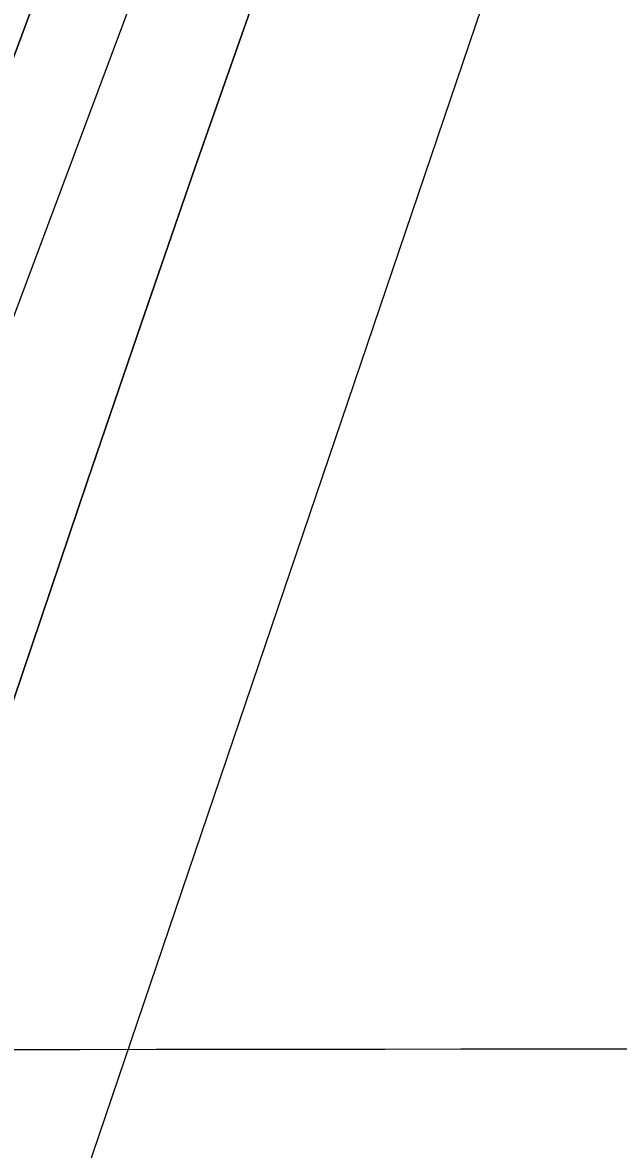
# Model space of a CAD drawing. Extents: x 3297716 to 3335574, y 688621 to 713991.
# Drawn here: x 3321080.9 to 3321241.5, y 697019.6 to 697323.4 of the extents above; entities that cross this region are included whole.
import ezdxf

# ---------------------------------------------------------------- set-up
doc = ezdxf.new("R2010")
doc.units = 0
for name, color, linetype in [('V-GRID-MAJR', 7, 'Continuous'), ('V-RIVR-EDGE', 7, 'Continuous'), ('V-TOPO-DPTH', 7, 'Continuous'), ('V-TOPO-MINR', 7, 'Continuous'), ('V-TOPO-WATR', 7, 'Continuous')]:
    doc.layers.add(name, color=color, linetype=linetype)

msp = doc.modelspace()

# ---------------------------------------------------------------- linework, layer by layer
at = {"layer": 'V-GRID-MAJR'}
msp.add_spline([(3301847.299, 697030.213), (3307100.789, 697033.652), (3312354.279, 697037.855), (3317607.768, 697042.821), (3322861.257, 697048.552), (3328114.745, 697055.047), (3333368.231, 697062.306), (3333368.232, 697062.306)], degree=3, dxfattribs=at)
at = {"layer": 'V-RIVR-EDGE'}
msp.add_spline([(3321618.4522421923, 701061.3049813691), (3321639.17263493, 701040.9176666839), (3321661.918898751, 701020.5517030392), (3321674.321572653, 701007.6720291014), (3321694.1633911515, 700986.0697951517), (3321717.718120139, 700957.412151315), (3321720.6092418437, 700953.2601618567), (3321724.7479076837, 700950.7630237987), (3321726.817240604, 700949.5144547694), (3321730.1248936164, 700946.1904034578), (3321742.9266756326, 700927.0924818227), (3321753.65092558, 700905.9272770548), (3321756.1080927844, 700893.901163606), (3321759.8148539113, 700884.3588645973), (3321768.062463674, 700867.3446243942), (3321776.731729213, 700853.2307299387), (3321786.6403397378, 700837.4558347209), (3321794.491916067, 700827.9032867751), (3321804.4128253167, 700817.1021698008), (3321812.685032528, 700810.0354860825), (3321821.8015761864, 700809.183975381), (3321830.0850572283, 700806.6765883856), (3321833.393735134, 700803.7670185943), (3321835.868325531, 700798.7870909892), (3321840.8277552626, 700792.9720509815), (3321849.518543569, 700787.5622684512), (3321851.996208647, 700783.8257854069), (3321866.456941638, 700765.138245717), (3321875.5406886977, 700751.0233263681), (3321880.0753879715, 700741.0644960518), (3321885.0112451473, 700725.7163810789), (3321889.549019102, 700717.0009953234), (3321895.7498436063, 700710.3539175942), (3321901.9393942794, 700699.1475431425), (3321908.1207458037, 700684.6253165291), (3321912.215341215, 700664.3054731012), (3321919.1610874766, 700623.6688609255), (3321922.0009644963, 700598.7927954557), (3321922.331404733, 700564.8042859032), (3321921.800085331, 700517.554417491), (3321919.275275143, 700502.2247506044), (3321912.9934840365, 700476.1277882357), (3321905.8407092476, 700433.0391333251), (3321899.491275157, 700379.5863906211), (3321893.6106419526, 700348.1001435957), (3321887.3145023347, 700316.2004399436), (3321880.2006735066, 700288.8620828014), (3321874.738621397, 700259.0327369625), (3321869.250946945, 700218.8413531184), (3321863.7284261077, 700164.5575975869), (3321860.769661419, 700141.3538067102), (3321859.507768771, 700133.896214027), (3321857.3759173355, 700109.8614103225), (3321857.718656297, 700080.8466790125), (3321854.2982649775, 700038.5777630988), (3321847.954980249, 699987.6119095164), (3321847.8309681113, 699937.4596455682), (3321848.601512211, 699913.832149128), (3321849.3300356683, 699873.210910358), (3321853.78376834, 699830.508039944), (3321854.9595699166, 699803.1491849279), (3321853.2616729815, 699786.9885052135), (3321851.5432781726, 699762.5381950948), (3321847.3615667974, 699747.6271093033), (3321844.4509721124, 699743.9039498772), (3321843.1696064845, 699728.5712083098), (3321839.4136504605, 699718.2183943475), (3321831.1004475, 699708.705817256), (3321827.3629395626, 699705.8136706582), (3321826.9382091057, 699701.6698803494), (3321826.902337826, 699687.1630271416), (3321823.1515062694, 699678.88262078), (3321813.59793343, 699670.6165629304), (3321798.661225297, 699664.4362363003), (3321785.762078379, 699644.1584135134), (3321779.930640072, 699632.567279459), (3321773.214894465, 699598.5961930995), (3321768.0976311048, 699540.5810789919), (3321765.1450157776, 699519.8641772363), (3321762.591508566, 699492.9290277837), (3321757.532664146, 699458.5393603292), (3321751.2682962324, 699439.4885838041), (3321741.261295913, 699415.4732530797), (3321732.082233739, 699391.0413910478), (3321722.0783081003, 699368.269504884), (3321716.2417453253, 699354.6059632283), (3321712.4622167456, 699334.7200743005), (3321711.1654777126, 699313.1701099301), (3321708.155468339, 699269.2422430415), (3321710.2022535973, 699258.8750805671), (3321713.0841512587, 699250.992757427), (3321718.8612702, 699240.6163709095), (3321727.543859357, 699231.890736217), (3321733.7487834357, 699226.901584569), (3321735.803767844, 699219.8502742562), (3321729.5035286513, 699186.2926445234), (3321720.3183171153, 699159.3738933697), (3321709.0658224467, 699134.5326742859), (3321700.3145654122, 699115.4880471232), (3321685.3563345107, 699100.6036085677), (3321679.123738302, 699094.4017591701), (3321674.9614999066, 699087.3658222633), (3321674.537794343, 699083.636513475), (3321670.343784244, 699063.7516494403), (3321660.3173109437, 699031.8611698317), (3321651.1659208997, 699018.6203088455), (3321638.2770229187, 699002.4873012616), (3321632.022903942, 698987.5813399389), (3321625.7575111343, 698968.1160818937), (3321619.4613715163, 698936.2163782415), (3321615.6613450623, 698908.0408589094), (3321607.290748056, 698875.3173166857), (3321593.4898706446, 698825.6133557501), (3321583.492094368, 698805.328358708), (3321580.1434456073, 698792.0731492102), (3321580.107574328, 698777.5662960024), (3321580.084001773, 698768.0332210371), (3321572.159657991, 698748.1575810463), (3321567.940025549, 698717.9106790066), (3321559.101652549, 698663.6351226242), (3321555.74480464, 698647.0640609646), (3321554.0653557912, 698638.3640486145), (3321550.7331053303, 698631.7405434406), (3321551.527221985, 698617.6461219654), (3321548.586905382, 698601.9029984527), (3321548.1334779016, 698586.1537255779), (3321543.967139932, 698577.4598625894), (3321538.1367265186, 698566.2832100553), (3321534.369496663, 698551.3710993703), (3321535.173862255, 698541.4214930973), (3321533.4944134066, 698532.7214807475), (3321521.398607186, 698502.0795701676), (3321503.4498398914, 698451.142413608), (3321490.528145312, 698421.7459973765), (3321481.3788050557, 698409.334099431), (3321476.806184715, 698403.9571134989), (3321474.297772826, 698395.2591509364), (3321466.785860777, 698374.5535230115), (3321458.4480603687, 698355.0933894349), (3321454.275573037, 698343.9126373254), (3321453.020854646, 698339.356415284), (3321455.9150510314, 698336.4478703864), (3321456.735814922, 698333.1299684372), (3321454.654183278, 698329.4047592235), (3321448.832993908, 698321.9584403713), (3321440.108384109, 698313.6903327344), (3321430.976467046, 698308.3246206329), (3321420.597005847, 698301.3040571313), (3321418.0978180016, 698296.3364282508), (3321412.679836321, 698284.3297877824), (3321407.275178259, 698277.7114070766), (3321395.6071771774, 698252.4567313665), (3321375.1633216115, 698198.2098720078), (3321359.314634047, 698158.4585920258), (3321345.971283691, 698126.1618300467), (3321337.187230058, 698093.8537942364), (3321334.248963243, 698078.9396337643), (3321334.2274404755, 698070.2355218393), (3321336.687682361, 698059.452852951), (3321328.7448904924, 698032.1165455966), (3321314.5633530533, 697996.0914997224), (3321306.620561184, 697968.7551923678), (3321301.206679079, 697958.4064779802), (3321293.3141070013, 697951.3797651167), (3321284.1524680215, 697933.9940889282), (3321274.5732728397, 697915.3659930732), (3321271.2307734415, 697904.5976726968), (3321272.447570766, 697893.8180784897), (3321272.4178488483, 697881.798114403), (3321266.566937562, 697862.3318314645), (3321256.9498213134, 697828.3679193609), (3321254.436284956, 697817.597549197), (3321249.8534156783, 697808.0757480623), (3321241.513565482, 697787.7866514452), (3321233.60562, 697774.5427157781), (3321226.5286873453, 697762.1256933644), (3321220.2704687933, 697745.5618059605), (3321216.096956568, 697733.9665723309), (3321215.666076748, 697727.3358929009), (3321217.734384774, 697725.6728423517), (3321219.801667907, 697723.595310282), (3321219.3748876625, 697718.622556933), (3321208.117268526, 697691.708930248), (3321197.6968115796, 697668.1091059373), (3321194.790316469, 697666.0438725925), (3321191.0599827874, 697666.0530966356), (3321191.4508917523, 697656.5189967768), (3321188.9517039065, 697651.5513678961), (3321185.6297023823, 697649.0726779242), (3321180.2383679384, 697647.8425569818), (3321181.037609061, 697635.8205431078), (3321179.3673842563, 697630.8508644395), (3321174.795788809, 697625.8883600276), (3321172.2925013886, 697619.2628050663), (3321170.2026705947, 697612.221743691), (3321164.334336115, 697585.7092749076), (3321162.6548872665, 697577.0092625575), (3321158.921478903, 697575.7750420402), (3321154.349883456, 697570.812537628), (3321148.5143455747, 697557.5634774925), (3321144.7665886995, 697550.5265156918), (3321143.9099535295, 697539.3375644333), (3321140.5848773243, 697535.6154299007), (3321134.766762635, 697529.4125556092), (3321132.684106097, 697525.2728648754), (3321128.500344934, 697509.5328160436), (3321122.641234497, 697486.750680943), (3321103.063238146, 697447.4231065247), (3321100.976482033, 697441.6254897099), (3321100.954959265, 697432.921377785), (3321091.792295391, 697415.1212200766), (3321084.304980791, 697404.3631486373), (3321071.400709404, 697382.0129182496), (3321064.341199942, 697376.6420816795), (3321056.8713085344, 697372.9301960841), (3321048.1436240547, 697363.4186438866), (3321041.0666913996, 697351.0016214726), (3321031.9019777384, 697332.3725007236), (3321023.5621275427, 697312.0834041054), (3321015.6275348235, 697288.0629489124), (3321006.425924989, 697254.5124934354), (3320994.7589488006, 697229.6722992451), (3320983.512603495, 697207.3179692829), (3320979.3585642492, 697203.5978845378), (3320975.6036331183, 697193.6595520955), (3320968.0906961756, 697172.5394426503), (3320962.635818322, 697145.6114674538), (3320955.946719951, 697122.4169006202), (3320943.8386150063, 697086.8012117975), (3320940.479717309, 697069.4011870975), (3320936.314404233, 697061.1218056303), (3320926.3361009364, 697048.7119574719), (3320920.9345175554, 697043.337021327), (3320909.642052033, 697002.3310229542), (3320899.612504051, 696969.197098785), (3320887.508498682, 696935.2393360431), (3320880.839898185, 696920.3343996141), (3320879.5769806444, 696912.4623254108), (3320883.277592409, 696900.433137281), (3320882.8487623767, 696894.6314208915), (3320876.176062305, 696878.0685583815), (3320871.5573217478, 696854.0399040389), (3320866.952929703, 696835.8139909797), (3320859.8575489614, 696815.9363012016), (3320857.348112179, 696806.8238571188), (3320853.172550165, 696794.399660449), (3320849.8321005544, 696784.460303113), (3320847.3011410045, 696766.6437471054), (3320843.128653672, 696755.4629949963), (3320836.0609450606, 696746.7763062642), (3320830.2325814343, 696736.4286167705), (3320825.6179404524, 696714.057888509), (3320819.7803527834, 696699.9798653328), (3320814.394142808, 696700.8221519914), (3320813.534432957, 696688.3897561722), (3320798.5136835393, 696648.2219448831), (3320788.5097579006, 696625.4500587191), (3320782.697792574, 696621.734073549), (3320776.443673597, 696606.8281122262), (3320773.109373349, 696599.3756440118), (3320766.0467892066, 696592.7613628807), (3320752.3207290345, 696573.3145529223), (3320739.4144078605, 696550.1353594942), (3320720.25396771, 696512.0502047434), (3320700.678021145, 696473.551593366), (3320668.584612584, 696401.5107256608), (3320646.4941047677, 696351.8272625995), (3320619.8176529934, 696291.3785538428), (3320606.9010828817, 696264.0545452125), (3320587.7180950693, 696216.8507970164), (3320576.879057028, 696191.5940715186), (3320559.7879497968, 696152.2603477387), (3320552.6823201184, 696128.2378427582), (3320546.4107779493, 696106.2856955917), (3320536.389429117, 696076.4676235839), (3320526.7671884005, 696040.431303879), (3320506.7326898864, 695984.1110120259), (3320462.4666080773, 695850.3421197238), (3320450.3369803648, 695806.0223189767), (3320441.9930305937, 695784.0752962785), (3320420.2370625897, 695702.0612497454), (3320413.9460474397, 695672.2339536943), (3320409.3068090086, 695639.9156689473), (3320408.024418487, 695624.1684458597), (3320406.742027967, 695608.4212227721), (3320408.365107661, 695594.3247515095), (3320410.8263744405, 695583.9565641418), (3320416.184912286, 695571.9232764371), (3320421.976379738, 695567.3496312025), (3320430.255761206, 695563.1843181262), (3320436.8751668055, 695558.1941415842), (3320439.762188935, 695552.3842260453), (3320445.9486649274, 695539.934407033), (3320448.8233883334, 695529.1507132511), (3320449.616480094, 695514.6418102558), (3320448.3545874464, 695507.1842175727), (3320445.848225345, 695499.3152180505), (3320439.6094797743, 695490.6264795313), (3320432.9480535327, 695478.6229137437), (3320425.0370333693, 695464.1355335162), (3320423.355534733, 695454.6065581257), (3320416.6848844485, 695438.8726586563), (3320407.9428514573, 695423.5583651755), (3320400.051304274, 695416.9461338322), (3320392.1638566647, 695411.9918285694), (3320377.6406051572, 695405.3959955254), (3320369.772630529, 695408.3168391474), (3320357.757790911, 695410.4189686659), (3320346.568839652, 695411.2756038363), (3320320.428831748, 695400.1491710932), (3320298.013008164, 695386.526625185), (3320248.9965749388, 695343.1270030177), (3320201.6278188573, 695295.5784660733), (3320188.341862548, 695286.4926692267), (3320177.9695756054, 695282.373476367), (3320168.429326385, 695279.4956782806), (3320163.444274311, 695274.9486802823), (3320158.0160436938, 695258.7972246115), (3320150.4795341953, 695228.1440402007), (3320140.066251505, 695207.4455865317), (3320125.4774068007, 695174.3229361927), (3320115.053875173, 695149.4796673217), (3320110.044225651, 695134.9851128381), (3320108.3729759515, 695129.6009526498), (3320108.3637519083, 695125.8706189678), (3320112.483969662, 695115.9128135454), (3320113.708966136, 695108.4490715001), (3320113.280136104, 695102.6473551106), (3320106.62075965, 695091.4727523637), (3320104.1225966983, 695086.9196050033), (3320100.3789393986, 695081.5405692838), (3320098.2973077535, 695077.81536007), (3320098.2901334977, 695074.9139894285), (3320104.8941656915, 695063.7065900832), (3320105.7026308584, 695055.4149098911), (3320108.1546735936, 695041.3163888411), (3320112.6862981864, 695030.1141139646), (3320122.1855516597, 695016.4126512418), (3320128.3874010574, 695010.1800550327), (3320133.7613123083, 695004.3639901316), (3320135.821421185, 694999.3850874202), (3320135.8060477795, 694993.1678646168), (3320132.4604737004, 694981.15609968), (3320110.3945633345, 694941.4201931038), (3320095.000328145, 694917.8326675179), (3320080.0420972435, 694902.9482289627), (3320068.413042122, 694893.4438510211), (3320055.948874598, 694881.4546337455), (3320033.071424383, 694848.7669628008), (3319991.8870945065, 694787.9396438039), (3319966.930062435, 694752.3557266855), (3319939.884224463, 694710.1452297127), (3319919.9112195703, 694678.6938290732), (3319900.3526961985, 694647.2414035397), (3319884.9451373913, 694618.2656181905), (3319831.213623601, 694511.8760787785), (3319802.8853951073, 694453.9183587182), (3319782.4702365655, 694411.2769819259), (3319716.295053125, 694301.1878556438), (3319680.9134645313, 694240.3461881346), (3319651.3540902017, 694187.365320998), (3319580.1600331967, 694059.0513065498), (3319556.7846677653, 694017.4617072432)], degree=3, dxfattribs=at)
at = {"layer": 'V-TOPO-DPTH'}
for points in [[(3320951.213168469, 696763.9332935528), (3321098.4120233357, 697199.8824110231), (3321112.8248173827, 697242.1721878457), (3321127.3969799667, 697284.4064717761), (3321142.208195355, 697326.5575163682), (3321157.178779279, 697368.6530680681), (3321183.4118970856, 697441.7608849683), (3321185.391758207, 697447.2586173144), (3321187.3800203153, 697452.753298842), (3321189.3808839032, 697458.2434041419), (3321191.3901484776, 697463.7304586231), (3321224.831105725, 697554.7301540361), (3321243.427153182, 697605.7647698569), (3321261.8365515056, 697656.866050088), (3321279.9659761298, 697708.0673269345), (3321297.90875162, 697759.3352681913), (3321459.6095471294, 698225.4508248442)], [(3321459.6095471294, 698225.4508248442), (3321297.90875162, 697759.3352681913), (3321279.9659761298, 697708.0673269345), (3321261.8365515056, 697656.866050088), (3321243.427153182, 697605.7647698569), (3321224.831105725, 697554.7301540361), (3321191.3901484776, 697463.7304586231), (3321189.3808839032, 697458.2434041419), (3321187.3800203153, 697452.753298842), (3321185.391758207, 697447.2586173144), (3321183.4118970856, 697441.7608849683), (3321157.178779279, 697368.6530680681), (3321142.208195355, 697326.5575163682), (3321127.3969799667, 697284.4064717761), (3321112.8248173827, 697242.1721878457), (3321098.4120233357, 697199.8824110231), (3320951.213168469, 696763.9332935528)], [(3320588.086678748, 696072.8381201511), (3320617.9807292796, 696140.8275443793), (3320640.4281953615, 696192.5607490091), (3320662.5393457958, 696244.435381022), (3320684.1460227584, 696296.5221541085), (3320705.416384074, 696348.7503545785), (3320835.4667400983, 696672.5714152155), (3320849.178137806, 696706.9937774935), (3320862.75927972, 696741.4670300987), (3320876.1450379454, 696776.0166181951), (3320889.400540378, 696810.6170966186), (3320919.2202548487, 696889.1191532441), (3320947.2098385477, 696963.0381749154), (3320975.0953208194, 697036.9963219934), (3321002.8246509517, 697111.0131571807), (3321030.449879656, 697185.069117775), (3321123.8139168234, 697436.1623417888), (3321129.7979959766, 697452.3067890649), (3321135.759892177, 697468.4593980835), (3321141.6885139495, 697484.6242497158), (3321147.59495277, 697500.7972630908), (3321251.6392012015, 697786.604166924), (3321280.029125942, 697865.5306519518)], [(3320588.086678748, 696072.8381201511), (3320617.9807292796, 696140.8275443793), (3320640.4281953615, 696192.5607490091), (3320662.5393457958, 696244.435381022), (3320684.1460227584, 696296.5221541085), (3320705.416384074, 696348.7503545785), (3320835.4667400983, 696672.5714152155), (3320849.178137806, 696706.9937774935), (3320862.75927972, 696741.4670300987), (3320876.1450379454, 696776.0166181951), (3320889.400540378, 696810.6170966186), (3320919.2202548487, 696889.1191532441), (3320947.2098385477, 696963.0381749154), (3320975.0953208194, 697036.9963219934), (3321002.8246509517, 697111.0131571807), (3321030.449879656, 697185.069117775), (3321123.8139168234, 697436.1623417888), (3321129.7979959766, 697452.3067890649), (3321135.759892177, 697468.4593980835), (3321141.6885139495, 697484.6242497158), (3321147.59495277, 697500.7972630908), (3321251.6392012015, 697786.604166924), (3321280.029125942, 697865.5306519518)]]:
    msp.add_lwpolyline(points, dxfattribs=at)
at = {"layer": 'V-TOPO-MINR'}
for points in [[(3321459.6095471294, 698225.4508248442), (3321297.90875162, 697759.3352681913), (3321279.9659761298, 697708.0673269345), (3321261.8365515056, 697656.866050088), (3321243.427153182, 697605.7647698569), (3321224.831105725, 697554.7301540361), (3321191.3901484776, 697463.7304586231), (3321189.3808839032, 697458.2434041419), (3321187.3800203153, 697452.753298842), (3321185.391758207, 697447.2586173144), (3321183.4118970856, 697441.7608849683), (3321157.178779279, 697368.6530680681), (3321142.208195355, 697326.5575163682), (3321127.3969799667, 697284.4064717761), (3321112.8248173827, 697242.1721878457), (3321098.4120233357, 697199.8824110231), (3320951.213168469, 696763.9332935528)], [(3321431.923753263, 698210.7834025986), (3321179.8131348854, 697516.917690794), (3321169.654340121, 697489.0794324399), (3321159.443828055, 697461.2602378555), (3321149.155740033, 697433.4696389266), (3321138.815934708, 697405.6981037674), (3320889.2763404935, 696738.3119746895), (3320888.952582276, 696737.4503380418), (3320887.6361472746, 696734.0119302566), (3320886.6343817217, 696731.4386680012), (3320857.305405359, 696656.4685206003), (3320842.307549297, 696618.1254729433), (3320827.3123287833, 696579.7813947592), (3320812.32106159, 696541.4357707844), (3320797.332429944, 696503.0891162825), (3320610.5462579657, 696025.1459611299)], [(3321400.901084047, 697932.6401762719), (3321368.8297400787, 697833.4323169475), (3321336.893628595, 697734.1808422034), (3321305.047672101, 697634.9002905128), (3321255.1741984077, 697479.0534583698), (3321248.2769196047, 697457.6928678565), (3321241.3054112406, 697436.3567463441), (3321234.2225585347, 697415.0573283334), (3321227.0654762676, 697393.7823793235), (3321044.5870893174, 696856.0034336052), (3321035.6506352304, 696829.6829511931), (3321026.707695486, 696803.3646739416), (3321017.755027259, 696777.0497044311), (3321008.7958733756, 696750.7369400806), (3320999.9622001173, 696724.3837978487), (3320991.302280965, 696697.9746258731), (3320982.902992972, 696671.481409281), (3320974.677459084, 696644.9321629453), (3320965.394856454, 696614.4404391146), (3320952.441323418, 696572.6735188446), (3320939.198472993, 696531.0002013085), (3320925.521646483, 696489.4672878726), (3320911.5555025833, 696448.02797717), (3320764.654457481, 696019.5514387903)]]:
    msp.add_lwpolyline(points, dxfattribs=at)
at = {"layer": 'V-TOPO-WATR'}
msp.add_lwpolyline([(3321280.029125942, 697865.5306519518), (3321251.6392012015, 697786.604166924), (3321147.59495277, 697500.7972630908), (3321141.6885139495, 697484.6242497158), (3321135.759892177, 697468.4593980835), (3321129.7979959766, 697452.3067890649), (3321123.8139168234, 697436.1623417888), (3321030.449879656, 697185.069117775), (3321002.8246509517, 697111.0131571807), (3320975.0953208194, 697036.9963219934), (3320947.2098385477, 696963.0381749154), (3320919.2202548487, 696889.1191532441), (3320889.400540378, 696810.6170966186), (3320876.1450379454, 696776.0166181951), (3320862.75927972, 696741.4670300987), (3320849.178137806, 696706.9937774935), (3320835.4667400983, 696672.5714152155), (3320705.416384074, 696348.7503545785), (3320684.1460227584, 696296.5221541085), (3320662.5393457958, 696244.435381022), (3320640.4281953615, 696192.5607490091), (3320617.9807292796, 696140.8275443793), (3320588.086678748, 696072.8381201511)], dxfattribs=at)

doc.saveas('drawing.dxf')
